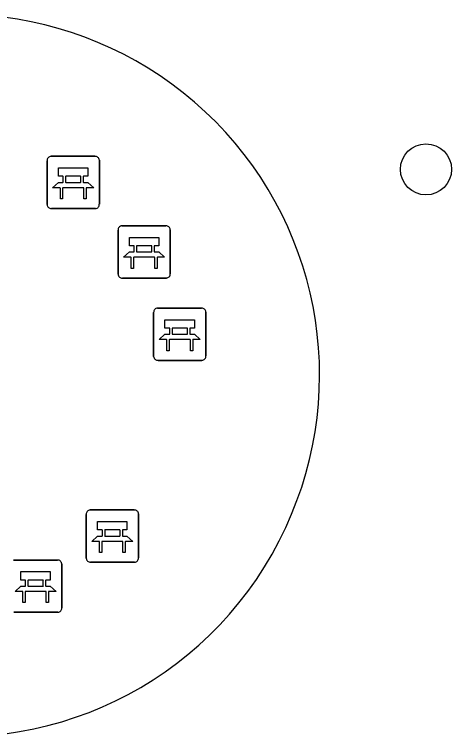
# Model space of a CAD drawing. Extents: x 158455 to 159797, y 387218 to 388672.
# Drawn here: x 159243.07 to 159251.43, y 387502.91 to 387516.75 of the extents above; entities that cross this region are included whole.
import ezdxf

# ---------------------------------------------------------------- set-up
doc = ezdxf.new("R2010")
doc.units = 0
for name, color, linetype in [('IMGEO_Bank', 7, 'Continuous'), ('IMGEO_Boom', 7, 'Continuous'), ('IMGEO_Groenvoorziening', 7, 'Continuous'), ('IMGEO_Voetpad_open', 7, 'Continuous')]:
    doc.layers.add(name, color=color, linetype=linetype)

msp = doc.modelspace()

# ---------------------------------------------------------------- linework, layer by layer
at = {"layer": 'IMGEO_Bank'}
for p, q in [((159243.694, 387513.103), (159243.694, 387513.944)), ((159243.694, 387513.944), (159243.694, 387513.103)), ((159243.769, 387514.028), (159244.61, 387514.028)), ((159244.61, 387514.028), (159243.769, 387514.028)), ((159244.694, 387513.953), (159244.694, 387513.112)), ((159244.694, 387513.112), (159244.694, 387513.953)), ((159244.003, 387513.534), (159244.003, 387513.64)), ((159244.047, 387513.64), (159244.047, 387513.534)), ((159244.335, 387513.646), (159244.053, 387513.646)), ((159244.341, 387513.534), (159244.341, 387513.64)), ((159244.385, 387513.64), (159244.385, 387513.534)), ((159244.053, 387513.528), (159244.335, 387513.528)), ((159244.391, 387513.426), (159243.998, 387513.426)), ((159244.619, 387513.028), (159243.778, 387513.028)), ((159243.778, 387513.028), (159244.619, 387513.028)), ((159245.126, 387512.696), (159245.967, 387512.696)), ((159245.967, 387512.696), (159245.126, 387512.696)), ((159245.051, 387511.771), (159245.051, 387512.612)), ((159245.051, 387512.612), (159245.051, 387511.771)), ((159246.051, 387512.621), (159246.051, 387511.78)), ((159246.051, 387511.78), (159246.051, 387512.621)), ((159245.36, 387512.202), (159245.36, 387512.308)), ((159245.404, 387512.308), (159245.404, 387512.202)), ((159245.692, 387512.314), (159245.41, 387512.314)), ((159245.698, 387512.202), (159245.698, 387512.308)), ((159245.742, 387512.308), (159245.742, 387512.202)), ((159245.41, 387512.196), (159245.692, 387512.196)), ((159245.748, 387512.094), (159245.355, 387512.094)), ((159245.976, 387511.696), (159245.135, 387511.696)), ((159245.135, 387511.696), (159245.976, 387511.696)), ((159245.733, 387510.195), (159245.733, 387511.036)), ((159245.733, 387511.036), (159245.733, 387510.195)), ((159245.808, 387511.12), (159246.649, 387511.12)), ((159246.649, 387511.12), (159245.808, 387511.12)), ((159246.733, 387511.045), (159246.733, 387510.204)), ((159246.733, 387510.204), (159246.733, 387511.045)), ((159246.042, 387510.626), (159246.042, 387510.732)), ((159246.086, 387510.732), (159246.086, 387510.626)), ((159246.374, 387510.738), (159246.092, 387510.738)), ((159246.38, 387510.626), (159246.38, 387510.732)), ((159246.424, 387510.732), (159246.424, 387510.626)), ((159246.092, 387510.62), (159246.374, 387510.62)), ((159246.43, 387510.518), (159246.037, 387510.518)), ((159246.658, 387510.12), (159245.817, 387510.12)), ((159245.817, 387510.12), (159246.658, 387510.12)), ((159244.443, 387506.328), (159244.443, 387507.169)), ((159244.443, 387507.169), (159244.443, 387506.328)), ((159244.518, 387507.253), (159245.359, 387507.253)), ((159245.359, 387507.253), (159244.518, 387507.253)), ((159245.443, 387507.178), (159245.443, 387506.337)), ((159245.443, 387506.337), (159245.443, 387507.178)), ((159244.752, 387506.759), (159244.752, 387506.865)), ((159244.796, 387506.865), (159244.796, 387506.759)), ((159245.084, 387506.871), (159244.802, 387506.871)), ((159245.09, 387506.759), (159245.09, 387506.865)), ((159245.134, 387506.865), (159245.134, 387506.759)), ((159244.802, 387506.753), (159245.084, 387506.753)), ((159245.14, 387506.651), (159244.747, 387506.651)), ((159243.05, 387506.294), (159243.891, 387506.294)), ((159243.891, 387506.294), (159243.05, 387506.294)), ((159243.975, 387506.219), (159243.975, 387505.378)), ((159243.975, 387505.378), (159243.975, 387506.219)), ((159245.368, 387506.253), (159244.527, 387506.253)), ((159244.527, 387506.253), (159245.368, 387506.253)), ((159243.284, 387505.8), (159243.284, 387505.906)), ((159243.328, 387505.906), (159243.328, 387505.8)), ((159243.616, 387505.912), (159243.334, 387505.912)), ((159243.622, 387505.8), (159243.622, 387505.906)), ((159243.666, 387505.906), (159243.666, 387505.8)), ((159243.334, 387505.794), (159243.616, 387505.794)), ((159243.672, 387505.692), (159243.279, 387505.692)), ((159243.9, 387505.294), (159243.059, 387505.294)), ((159243.059, 387505.294), (159243.9, 387505.294))]:
    msp.add_line(p, q, dxfattribs=at)
for points in [[(159243.997, 387513.646), (159243.911, 387513.646), (159243.911, 387513.807), (159244.474, 387513.807), (159244.474, 387513.646), (159244.391, 387513.646)], [(159243.941, 387513.426), (159243.799, 387513.426), (159243.911, 387513.528), (159243.997, 387513.528)], [(159244.391, 387513.528), (159244.474, 387513.528), (159244.586, 387513.426), (159244.447, 387513.426)], [(159243.991, 387513.419), (159243.991, 387513.212), (159243.948, 387513.212), (159243.948, 387513.419)], [(159244.441, 387513.419), (159244.441, 387513.212), (159244.397, 387513.212), (159244.397, 387513.419)], [(159245.354, 387512.314), (159245.268, 387512.314), (159245.268, 387512.475), (159245.831, 387512.475), (159245.831, 387512.314), (159245.748, 387512.314)], [(159245.298, 387512.094), (159245.156, 387512.094), (159245.268, 387512.196), (159245.354, 387512.196)], [(159245.748, 387512.196), (159245.831, 387512.196), (159245.943, 387512.094), (159245.804, 387512.094)], [(159245.348, 387512.087), (159245.348, 387511.88), (159245.305, 387511.88), (159245.305, 387512.087)], [(159245.798, 387512.087), (159245.798, 387511.88), (159245.754, 387511.88), (159245.754, 387512.087)], [(159246.036, 387510.738), (159245.95, 387510.738), (159245.95, 387510.899), (159246.513, 387510.899), (159246.513, 387510.738), (159246.43, 387510.738)], [(159245.98, 387510.518), (159245.838, 387510.518), (159245.95, 387510.62), (159246.036, 387510.62)], [(159246.43, 387510.62), (159246.513, 387510.62), (159246.625, 387510.518), (159246.486, 387510.518)], [(159246.03, 387510.511), (159246.03, 387510.304), (159245.987, 387510.304), (159245.987, 387510.511)], [(159246.48, 387510.511), (159246.48, 387510.304), (159246.436, 387510.304), (159246.436, 387510.511)], [(159244.746, 387506.871), (159244.66, 387506.871), (159244.66, 387507.032), (159245.223, 387507.032), (159245.223, 387506.871), (159245.14, 387506.871)], [(159244.69, 387506.651), (159244.548, 387506.651), (159244.66, 387506.753), (159244.746, 387506.753)], [(159245.14, 387506.753), (159245.223, 387506.753), (159245.335, 387506.651), (159245.196, 387506.651)], [(159244.74, 387506.644), (159244.74, 387506.437), (159244.697, 387506.437), (159244.697, 387506.644)], [(159245.19, 387506.644), (159245.19, 387506.437), (159245.146, 387506.437), (159245.146, 387506.644)], [(159243.278, 387505.912), (159243.192, 387505.912), (159243.192, 387506.073), (159243.755, 387506.073), (159243.755, 387505.912), (159243.672, 387505.912)], [(159243.222, 387505.692), (159243.08, 387505.692), (159243.192, 387505.794), (159243.278, 387505.794)], [(159243.672, 387505.794), (159243.755, 387505.794), (159243.867, 387505.692), (159243.728, 387505.692)], [(159243.272, 387505.685), (159243.272, 387505.478), (159243.229, 387505.478), (159243.229, 387505.685)], [(159243.722, 387505.685), (159243.722, 387505.478), (159243.678, 387505.478), (159243.678, 387505.685)]]:
    msp.add_lwpolyline(points, dxfattribs=at)
for centre, radius, start, end in [((159243.772, 387513.95), 0.0779, 92.4484, 184.2845), ((159243.772, 387513.95), 0.0779, 92.4484, 184.2845), ((159244.616, 387513.95), 0.0779, 2.4484, 94.2845), ((159244.616, 387513.95), 0.0779, 2.4484, 94.2845), ((159243.996, 387513.639), 0.00671, 2.8957, 87.1043), ((159244.053, 387513.639), 0.00671, 92.8957, 177.1043), ((159244.335, 387513.639), 0.00671, 2.8957, 87.1043), ((159244.392, 387513.639), 0.00671, 92.8957, 177.1043), ((159243.996, 387513.535), 0.00671, 272.8957, 357.1043), ((159244.053, 387513.535), 0.00671, 182.8957, 267.1043), ((159244.335, 387513.535), 0.00671, 272.8957, 357.1043), ((159244.392, 387513.535), 0.00671, 182.8957, 267.1043), ((159243.941, 387513.419), 0.00671, 2.8957, 87.1043), ((159243.998, 387513.419), 0.00671, 92.8957, 177.1043), ((159244.39, 387513.419), 0.00671, 2.8957, 87.1043), ((159244.447, 387513.419), 0.00671, 92.8957, 177.1043), ((159243.772, 387513.106), 0.0779, 182.4484, 274.2845), ((159243.772, 387513.106), 0.0779, 182.4484, 274.2845), ((159244.616, 387513.106), 0.0779, 272.4484, 4.2845), ((159244.616, 387513.106), 0.0779, 272.4484, 4.2845), ((159245.129, 387512.618), 0.0779, 92.4484, 184.2845), ((159245.129, 387512.618), 0.0779, 92.4484, 184.2845), ((159245.973, 387512.618), 0.0779, 2.4484, 94.2845), ((159245.973, 387512.618), 0.0779, 2.4484, 94.2845), ((159245.353, 387512.307), 0.00671, 2.8957, 87.1043), ((159245.41, 387512.307), 0.00671, 92.8957, 177.1043), ((159245.692, 387512.307), 0.00671, 2.8957, 87.1043), ((159245.749, 387512.307), 0.00671, 92.8957, 177.1043), ((159245.353, 387512.203), 0.00671, 272.8957, 357.1043), ((159245.41, 387512.203), 0.00671, 182.8957, 267.1043), ((159245.692, 387512.203), 0.00671, 272.8957, 357.1043), ((159245.749, 387512.203), 0.00671, 182.8957, 267.1043), ((159245.298, 387512.087), 0.00671, 2.8957, 87.1043), ((159245.355, 387512.087), 0.00671, 92.8957, 177.1043), ((159245.747, 387512.087), 0.00671, 2.8957, 87.1043), ((159245.804, 387512.087), 0.00671, 92.8957, 177.1043), ((159245.129, 387511.774), 0.0779, 182.4484, 274.2845), ((159245.129, 387511.774), 0.0779, 182.4484, 274.2845), ((159245.973, 387511.774), 0.0779, 272.4484, 4.2845), ((159245.973, 387511.774), 0.0779, 272.4484, 4.2845), ((159245.811, 387511.042), 0.0779, 92.4484, 184.2845), ((159245.811, 387511.042), 0.0779, 92.4484, 184.2845), ((159246.655, 387511.042), 0.0779, 2.4484, 94.2845), ((159246.655, 387511.042), 0.0779, 2.4484, 94.2845), ((159246.035, 387510.731), 0.00671, 2.8957, 87.1043), ((159246.092, 387510.731), 0.00671, 92.8957, 177.1043), ((159246.374, 387510.731), 0.00671, 2.8957, 87.1043), ((159246.431, 387510.731), 0.00671, 92.8957, 177.1043), ((159246.035, 387510.627), 0.00671, 272.8957, 357.1043), ((159246.092, 387510.627), 0.00671, 182.8957, 267.1043), ((159246.374, 387510.627), 0.00671, 272.8957, 357.1043), ((159246.431, 387510.627), 0.00671, 182.8957, 267.1043), ((159245.98, 387510.511), 0.00671, 2.8957, 87.1043), ((159246.037, 387510.511), 0.00671, 92.8957, 177.1043), ((159246.429, 387510.511), 0.00671, 2.8957, 87.1043), ((159246.486, 387510.511), 0.00671, 92.8957, 177.1043), ((159245.811, 387510.198), 0.0779, 182.4484, 274.2845), ((159245.811, 387510.198), 0.0779, 182.4484, 274.2845), ((159246.655, 387510.198), 0.0779, 272.4484, 4.2845), ((159246.655, 387510.198), 0.0779, 272.4484, 4.2845), ((159244.521, 387507.175), 0.0779, 92.4484, 184.2845), ((159244.521, 387507.175), 0.0779, 92.4484, 184.2845), ((159245.365, 387507.175), 0.0779, 2.4484, 94.2845), ((159245.365, 387507.175), 0.0779, 2.4484, 94.2845), ((159244.745, 387506.864), 0.00671, 2.8957, 87.1043), ((159244.802, 387506.864), 0.00671, 92.8957, 177.1043), ((159245.084, 387506.864), 0.00671, 2.8957, 87.1043), ((159245.141, 387506.864), 0.00671, 92.8957, 177.1043), ((159244.745, 387506.76), 0.00671, 272.8957, 357.1043), ((159244.802, 387506.76), 0.00671, 182.8957, 267.1043), ((159245.084, 387506.76), 0.00671, 272.8957, 357.1043), ((159245.141, 387506.76), 0.00671, 182.8957, 267.1043), ((159244.69, 387506.644), 0.00671, 2.8957, 87.1043), ((159244.747, 387506.644), 0.00671, 92.8957, 177.1043), ((159245.139, 387506.644), 0.00671, 2.8957, 87.1043), ((159245.196, 387506.644), 0.00671, 92.8957, 177.1043), ((159243.897, 387506.216), 0.0779, 2.4484, 94.2845), ((159243.897, 387506.216), 0.0779, 2.4484, 94.2845), ((159244.521, 387506.331), 0.0779, 182.4484, 274.2845), ((159244.521, 387506.331), 0.0779, 182.4484, 274.2845), ((159245.365, 387506.331), 0.0779, 272.4484, 4.2845), ((159245.365, 387506.331), 0.0779, 272.4484, 4.2845), ((159243.277, 387505.905), 0.00671, 2.8957, 87.1043), ((159243.334, 387505.905), 0.00671, 92.8957, 177.1043), ((159243.616, 387505.905), 0.00671, 2.8957, 87.1043), ((159243.673, 387505.905), 0.00671, 92.8957, 177.1043), ((159243.277, 387505.801), 0.00671, 272.8957, 357.1043), ((159243.334, 387505.801), 0.00671, 182.8957, 267.1043), ((159243.616, 387505.801), 0.00671, 272.8957, 357.1043), ((159243.673, 387505.801), 0.00671, 182.8957, 267.1043), ((159243.222, 387505.685), 0.00671, 2.8957, 87.1043), ((159243.279, 387505.685), 0.00671, 92.8957, 177.1043), ((159243.671, 387505.685), 0.00671, 2.8957, 87.1043), ((159243.728, 387505.685), 0.00671, 92.8957, 177.1043), ((159243.897, 387505.372), 0.0779, 272.4484, 4.2845), ((159243.897, 387505.372), 0.0779, 272.4484, 4.2845)]:
    msp.add_arc(centre, radius, start, end, dxfattribs=at)
at = {"layer": 'IMGEO_Boom'}
msp.add_circle((159250.944, 387513.778), 0.489, dxfattribs=at)
at = {"layer": 'IMGEO_Groenvoorziening'}
for centre, radius, start, end in [((159242.001, 387509.839), 6.907, 334.9945, 118.7771), ((159242.011, 387509.788), 6.876, 186.2665, 335.3419)]:
    msp.add_arc(centre, radius, start, end, dxfattribs=at)
at = {"layer": 'IMGEO_Voetpad_open'}
for centre, radius, start, end in [((159242.001, 387509.839), 6.907, 334.9945, 118.7771), ((159242.011, 387509.788), 6.876, 186.2665, 335.3419)]:
    msp.add_arc(centre, radius, start, end, dxfattribs=at)

doc.saveas('drawing.dxf')
